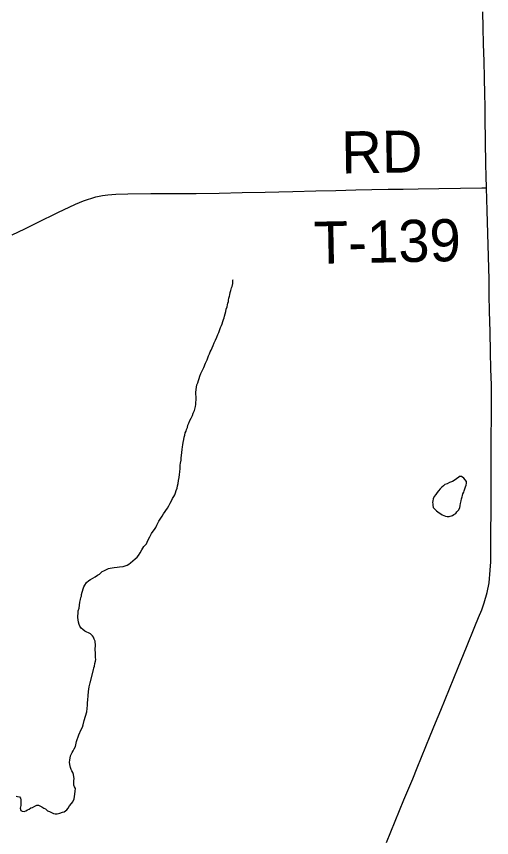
# Model space of a CAD drawing. Extents: x 103424 to 290657, y 38711 to 110967.
# Drawn here: x 214251.147 to 214251.468, y 40208.916 to 40209.47 of the extents above; entities that cross this region are included whole.
import ezdxf

# ---------------------------------------------------------------- set-up
doc = ezdxf.new("R2010")
doc.units = 0
for name, color, linetype in [('GM_X_County_Road', 7, 'Continuous'), ('GM_X_Minor_Lake', 7, 'Continuous'), ('GM_X_Minor_River', 7, 'Continuous'), ('GM_X_Township_Road', 7, 'Continuous'), ('GM_X_Township_Road_Text', 7, 'Continuous')]:
    doc.layers.add(name, color=color, linetype=linetype)

msp = doc.modelspace()

# ---------------------------------------------------------------- linework, layer by layer
at = {"layer": 'GM_X_County_Road'}
msp.add_lwpolyline([(214251.39654, 40208.91269), (214251.40244, 40208.92706), (214251.40834, 40208.94143), (214251.41425, 40208.9558), (214251.41725, 40208.96311), (214251.42026, 40208.97043), (214251.42612, 40208.98482), (214251.42963, 40208.99343), (214251.43314, 40209.00205), (214251.43904, 40209.01642), (214251.44493, 40209.0308), (214251.45058, 40209.04457), (214251.45623, 40209.05835), (214251.45876, 40209.06445), (214251.46098, 40209.06981), (214251.46252, 40209.07438), (214251.46455, 40209.08134), (214251.46585, 40209.08794), (214251.46665, 40209.09657), (214251.46702, 40209.10212), (214251.46696, 40209.11007), (214251.46699, 40209.11812), (214251.46714, 40209.14028), (214251.46727, 40209.14898), (214251.46733, 40209.1888), (214251.46742, 40209.19697), (214251.46751, 40209.20514), (214251.46745, 40209.21318), (214251.46739, 40209.22123), (214251.46711, 40209.23233), (214251.46683, 40209.24342), (214251.4665, 40209.25733), (214251.46616, 40209.27123), (214251.46597, 40209.2819), (214251.46579, 40209.29256), (214251.46536, 40209.30809), (214251.46494, 40209.32362), (214251.46452, 40209.33897), (214251.4641, 40209.35433), (214251.46391, 40209.36233), (214251.46372, 40209.37032), (214251.46347, 40209.38585), (214251.46321, 40209.40138), (214251.46308, 40209.40942), (214251.46295, 40209.41745), (214251.46269, 40209.42862), (214251.46242, 40209.43979), (214251.46212, 40209.45118), (214251.46182, 40209.46257), (214251.4616, 40209.47311)], dxfattribs=at)
at = {"layer": 'GM_X_Minor_Lake'}
for points in [[(214251.44637, 40209.1599), (214251.443, 40209.15736), (214251.44112, 40209.15637), (214251.43904, 40209.15557), (214251.43754, 40209.15477), (214251.43603, 40209.15417), (214251.4351, 40209.15339), (214251.43398, 40209.15241), (214251.43286, 40209.15125), (214251.43175, 40209.1499), (214251.43082, 40209.14893), (214251.4299, 40209.14758), (214251.42878, 40209.14622), (214251.42806, 40209.1445), (214251.4279, 40209.14316), (214251.42773, 40209.14221), (214251.42775, 40209.14126), (214251.42777, 40209.14031), (214251.42818, 40209.1388), (214251.42935, 40209.13731), (214251.43032, 40209.13657), (214251.43206, 40209.13509), (214251.43322, 40209.13454), (214251.43418, 40209.1338), (214251.43534, 40209.13326), (214251.43649, 40209.1329)], [(214251.44637, 40209.1599), (214251.443, 40209.15736), (214251.44112, 40209.15637), (214251.43904, 40209.15557), (214251.43754, 40209.15477), (214251.43603, 40209.15417), (214251.4351, 40209.15339), (214251.43398, 40209.15241), (214251.43286, 40209.15125), (214251.43175, 40209.1499), (214251.43082, 40209.14893), (214251.4299, 40209.14758), (214251.42878, 40209.14622), (214251.42806, 40209.1445), (214251.4279, 40209.14316), (214251.42773, 40209.14221), (214251.42775, 40209.14126), (214251.42777, 40209.14031), (214251.42818, 40209.1388), (214251.42935, 40209.13731), (214251.43032, 40209.13657), (214251.43206, 40209.13509), (214251.43322, 40209.13454), (214251.43418, 40209.1338), (214251.43534, 40209.13326), (214251.43649, 40209.1329), (214251.43763, 40209.13274), (214251.43896, 40209.13277), (214251.44104, 40209.13338), (214251.44198, 40209.13397), (214251.44329, 40209.13476), (214251.44403, 40209.13573), (214251.44515, 40209.13689), (214251.44607, 40209.13843), (214251.44641, 40209.14015), (214251.44657, 40209.14148), (214251.44692, 40209.1432), (214251.44727, 40209.14453), (214251.44762, 40209.14587), (214251.44779, 40209.14683), (214251.44815, 40209.14797), (214251.44869, 40209.14913), (214251.44905, 40209.15008), (214251.44941, 40209.15123), (214251.44995, 40209.15276), (214251.45031, 40209.15372), (214251.45066, 40209.15506), (214251.45063, 40209.1562), (214251.44868, 40209.15862), (214251.44714, 40209.15954), (214251.44656, 40209.15972), (214251.44637, 40209.1599)], [(214251.43649, 40209.1329), (214251.43763, 40209.13274), (214251.43896, 40209.13277), (214251.44104, 40209.13338), (214251.44198, 40209.13397), (214251.44329, 40209.13476), (214251.44403, 40209.13573), (214251.44515, 40209.13689), (214251.44607, 40209.13843), (214251.44641, 40209.14015), (214251.44657, 40209.14148), (214251.44692, 40209.1432), (214251.44727, 40209.14453), (214251.44762, 40209.14587), (214251.44779, 40209.14683), (214251.44815, 40209.14797), (214251.44869, 40209.14913), (214251.44905, 40209.15008), (214251.44941, 40209.15123), (214251.44995, 40209.15276), (214251.45031, 40209.15372), (214251.45066, 40209.15506), (214251.45063, 40209.1562), (214251.44868, 40209.15862), (214251.44714, 40209.15954), (214251.44656, 40209.15972), (214251.44637, 40209.1599)]]:
    msp.add_lwpolyline(points, dxfattribs=at)
at = {"layer": 'GM_X_Minor_River'}
for points in [[(214251.27595, 40209.2396), (214251.2763, 40209.24094), (214251.27703, 40209.24247), (214251.27757, 40209.24382), (214251.27812, 40209.24497), (214251.27885, 40209.2465), (214251.27958, 40209.24804), (214251.2803, 40209.24976), (214251.28102, 40209.25168), (214251.28193, 40209.2536), (214251.28265, 40209.25532), (214251.28338, 40209.25686), (214251.28392, 40209.2582), (214251.28445, 40209.26011), (214251.28518, 40209.26146), (214251.28554, 40209.26261), (214251.28608, 40209.26414), (214251.28662, 40209.26548), (214251.28697, 40209.26663), (214251.28714, 40209.26777), (214251.28768, 40209.2693), (214251.28802, 40209.27102), (214251.28837, 40209.27255), (214251.28891, 40209.27408), (214251.28926, 40209.27542), (214251.28943, 40209.27656), (214251.28978, 40209.27771), (214251.28995, 40209.27866), (214251.29011, 40209.27999), (214251.29046, 40209.28133), (214251.29082, 40209.28229), (214251.29098, 40209.28381), (214251.29152, 40209.28515), (214251.29187, 40209.28687), (214251.29242, 40209.28783), (214251.29276, 40209.28974), (214251.2929, 40209.29202), (214251.29308, 40209.2926)], [(214251.1983, 40209.09106), (214251.1998, 40209.09204), (214251.20149, 40209.09303), (214251.2028, 40209.09382), (214251.20374, 40209.0946), (214251.20448, 40209.09556), (214251.20561, 40209.09597), (214251.20711, 40209.09676), (214251.20881, 40209.09756), (214251.20995, 40209.09777), (214251.21127, 40209.09799), (214251.21279, 40209.09821), (214251.21469, 40209.09845), (214251.21639, 40209.09867), (214251.21867, 40209.09891), (214251.22018, 40209.09932), (214251.2215, 40209.09992), (214251.22263, 40209.10052), (214251.22375, 40209.1013), (214251.22525, 40209.10266), (214251.22693, 40209.10403), (214251.22824, 40209.1052), (214251.22916, 40209.10636), (214251.23027, 40209.10809), (214251.23136, 40209.11021), (214251.23283, 40209.11252), (214251.23451, 40209.11426), (214251.23542, 40209.11637), (214251.23669, 40209.11887), (214251.23797, 40209.12118), (214251.23908, 40209.12272), (214251.24001, 40209.12388), (214251.24074, 40209.12523), (214251.24147, 40209.12676), (214251.2422, 40209.12811), (214251.24293, 40209.12946), (214251.24385, 40209.13081), (214251.24514, 40209.13292), (214251.24606, 40209.13446), (214251.24864, 40209.13832), (214251.24956, 40209.13986), (214251.25047, 40209.14159), (214251.25138, 40209.14332), (214251.25211, 40209.14485), (214251.25303, 40209.1462), (214251.25358, 40209.14735), (214251.25412, 40209.1487), (214251.25466, 40209.15023), (214251.2552, 40209.15176), (214251.25555, 40209.15329), (214251.25589, 40209.15482), (214251.25623, 40209.15691), (214251.25656, 40209.15901), (214251.2569, 40209.16092), (214251.25705, 40209.16282), (214251.2572, 40209.1651), (214251.25734, 40209.16719), (214251.2575, 40209.16872), (214251.25784, 40209.17063), (214251.258, 40209.17215), (214251.25815, 40209.17386), (214251.2583, 40209.17576), (214251.25863, 40209.17786), (214251.25879, 40209.17957), (214251.25895, 40209.18091), (214251.25929, 40209.18263), (214251.25963, 40209.18453), (214251.25998, 40209.18625), (214251.26033, 40209.18759), (214251.26068, 40209.18912), (214251.26122, 40209.19027), (214251.26158, 40209.19141), (214251.26212, 40209.19276), (214251.26247, 40209.19428), (214251.2632, 40209.19563), (214251.26373, 40209.19735), (214251.26465, 40209.19908), (214251.26556, 40209.20081), (214251.2661, 40209.20234), (214251.26682, 40209.20426), (214251.26735, 40209.20598), (214251.26771, 40209.20694), (214251.26787, 40209.20827), (214251.26784, 40209.20979), (214251.268, 40209.21112), (214251.26797, 40209.21245), (214251.26795, 40209.21359), (214251.26792, 40209.21492), (214251.26789, 40209.21644), (214251.26839, 40209.21987), (214251.26854, 40209.22139), (214251.26908, 40209.22292), (214251.26962, 40209.22446), (214251.27016, 40209.2258), (214251.27051, 40209.22732), (214251.27123, 40209.22905), (214251.27214, 40209.23097), (214251.27323, 40209.23327), (214251.27431, 40209.23615), (214251.27541, 40209.23826), (214251.27595, 40209.2396)], [(214251.16259, 40208.93754), (214251.16375, 40208.9368), (214251.1651, 40208.93588), (214251.16625, 40208.93553), (214251.16779, 40208.93423), (214251.16914, 40208.93369), (214251.17049, 40208.93296), (214251.17183, 40208.93223), (214251.17279, 40208.93206), (214251.17412, 40208.93209), (214251.17601, 40208.93251), (214251.1779, 40208.93312), (214251.17884, 40208.93352), (214251.18071, 40208.93489), (214251.18164, 40208.93586), (214251.18256, 40208.9374), (214251.18386, 40208.93914), (214251.18478, 40208.9403), (214251.18569, 40208.94222), (214251.1862, 40208.94527), (214251.18634, 40208.94736), (214251.1865, 40208.94908), (214251.1859, 40208.95039), (214251.18549, 40208.95152), (214251.18546, 40208.95304), (214251.18543, 40208.95456), (214251.1856, 40208.95571), (214251.18535, 40208.95855), (214251.18474, 40208.96006), (214251.18415, 40208.96099), (214251.18375, 40208.96193), (214251.18315, 40208.96344), (214251.18273, 40208.96533), (214251.1825, 40208.96685), (214251.18266, 40208.96837), (214251.18317, 40208.97123), (214251.1839, 40208.97258), (214251.18445, 40208.97354), (214251.185, 40208.97469), (214251.18573, 40208.97604), (214251.18665, 40208.97758), (214251.18734, 40208.98082), (214251.18876, 40208.98541), (214251.1904, 40208.98906), (214251.19132, 40208.9906), (214251.19166, 40208.99212), (214251.19236, 40208.99499), (214251.19325, 40208.99805), (214251.19414, 40209.00092), (214251.19447, 40209.0032), (214251.1948, 40209.00549), (214251.19477, 40209.00701), (214251.19491, 40209.0091), (214251.19505, 40209.01177), (214251.19537, 40209.01462), (214251.19587, 40209.01767), (214251.19658, 40209.02035), (214251.19867, 40209.02913), (214251.19902, 40209.03047), (214251.19937, 40209.03181), (214251.19972, 40209.03353), (214251.20006, 40209.03505), (214251.20023, 40209.0362), (214251.2002, 40209.03753), (214251.20015, 40209.03999), (214251.19989, 40209.04341), (214251.20004, 40209.04531), (214251.20001, 40209.04645), (214251.1998, 40209.04759), (214251.19978, 40209.04854), (214251.19918, 40209.04985), (214251.19877, 40209.05117), (214251.19799, 40209.05211), (214251.19663, 40209.05341), (214251.19547, 40209.05414), (214251.19432, 40209.05469), (214251.19298, 40209.05523), (214251.19162, 40209.05634), (214251.19046, 40209.05726), (214251.18948, 40209.05876), (214251.18907, 40209.05989), (214251.18866, 40209.0614), (214251.18844, 40209.06292), (214251.18821, 40209.06443), (214251.18818, 40209.06595), (214251.18835, 40209.0671), (214251.1885, 40209.069), (214251.18903, 40209.07091), (214251.18918, 40209.07281), (214251.18951, 40209.07491), (214251.19004, 40209.07663), (214251.19021, 40209.07796), (214251.19057, 40209.07892), (214251.19073, 40209.08007), (214251.19179, 40209.08389), (214251.19214, 40209.08523), (214251.19288, 40209.08638), (214251.19398, 40209.08812), (214251.19548, 40209.08948), (214251.19679, 40209.09027), (214251.1983, 40209.09106)], [(214251.14647, 40208.94402), (214251.14743, 40208.94385), (214251.14877, 40208.9435), (214251.14936, 40208.94257), (214251.14976, 40208.94144), (214251.14978, 40208.94049), (214251.14965, 40208.93763), (214251.14931, 40208.93592), (214251.14972, 40208.93441), (214251.15068, 40208.93386), (214251.15202, 40208.9337), (214251.15296, 40208.9341), (214251.15409, 40208.93469), (214251.15541, 40208.93529), (214251.15653, 40208.93607), (214251.15748, 40208.93647), (214251.15917, 40208.93727), (214251.16049, 40208.93787), (214251.16163, 40208.9379), (214251.16259, 40208.93754)]]:
    msp.add_lwpolyline(points, dxfattribs=at)
at = {"layer": 'GM_X_Township_Road'}
msp.add_lwpolyline([(214251.14385, 40209.32255), (214251.15241, 40209.32674), (214251.16097, 40209.33093), (214251.17469, 40209.33774), (214251.18658, 40209.34328), (214251.19192, 40209.34553), (214251.2003, 40209.3484), (214251.20474, 40209.3493), (214251.20838, 40209.34973), (214251.21389, 40209.35018), (214251.22203, 40209.35041), (214251.23756, 40209.35046), (214251.25284, 40209.35051), (214251.26812, 40209.35056), (214251.28365, 40209.35087), (214251.29919, 40209.35119), (214251.31472, 40209.35151), (214251.32398, 40209.3517), (214251.33323, 40209.35189), (214251.34876, 40209.35226), (214251.3623, 40209.35258), (214251.37584, 40209.3529), (214251.38676, 40209.35313), (214251.39769, 40209.35335), (214251.40784, 40209.35351), (214251.41799, 40209.35367), (214251.4319, 40209.35391), (214251.44642, 40209.3541), (214251.46094, 40209.35429), (214251.4641, 40209.35433)], dxfattribs=at)

# ---------------------------------------------------------------- texts
at = {"layer": 'GM_X_Township_Road_Text'}
for s, rotation, p in [('RD', 0.9891, (214251.36625, 40209.36396)), ('T-139', 1.1237, (214251.34777, 40209.30307))]:
    msp.add_text(s, height=0.028409, rotation=rotation, dxfattribs=at).set_placement(p)

doc.saveas('drawing.dxf')
